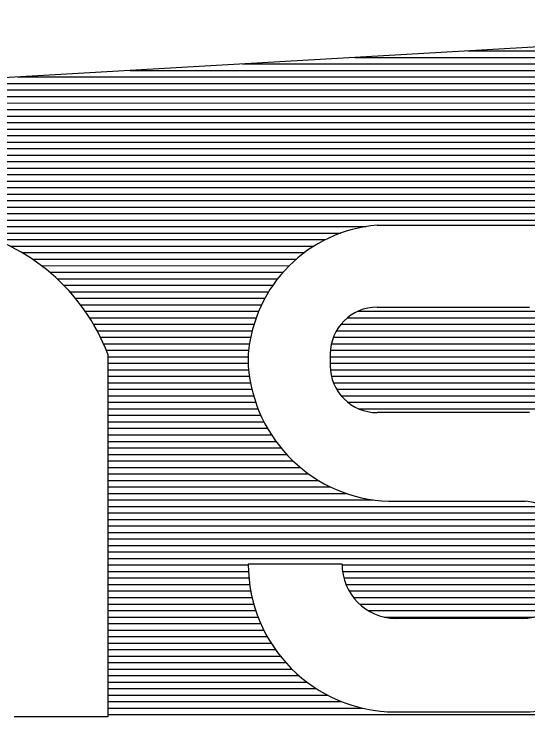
# Model space of a CAD drawing. Extents: x 0 to 34, y 0 to 22.
# Drawn here: x 4.5978 to 4.7548, y 1.819 to 2.0339 of the extents above; entities that cross this region are included whole.
import ezdxf

# ---------------------------------------------------------------- set-up
doc = ezdxf.new("R2010")
doc.units = 0
doc.layers.add('SH_Text', color=7, linetype='Continuous')

msp = doc.modelspace()

# ---------------------------------------------------------------- linework, layer by layer
at = {"layer": 'SH_Text'}
for p, q in [((4.931410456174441, 2.033936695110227), (4.419315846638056, 2.0043096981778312)), ((4.736433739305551, 2.0226564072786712), (4.92418038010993, 2.0226580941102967)), ((4.702037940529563, 2.020666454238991), (4.9228552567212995, 2.020668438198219)), ((4.6676421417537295, 2.018676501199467), (4.921530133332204, 2.018678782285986)), ((4.633246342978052, 2.0166865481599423), (4.920205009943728, 2.0166891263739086)), ((4.5988505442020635, 2.0146965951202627), (4.918879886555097, 2.0146994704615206)), ((4.5644547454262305, 2.012706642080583), (4.9175547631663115, 2.0127098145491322)), ((4.530058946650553, 2.0107166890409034), (4.916229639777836, 2.0107201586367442)), ((4.49566314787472, 2.0087267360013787), (4.914904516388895, 2.0087305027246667)), ((4.461267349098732, 2.0067367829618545), (4.913579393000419, 2.0067408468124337)), ((4.426871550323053, 2.00474682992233), (4.912254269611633, 2.004751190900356)), ((4.419405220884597, 2.0027571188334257), (4.910929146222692, 2.0027615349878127)), ((4.419277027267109, 2.0007674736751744), (4.909604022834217, 2.000771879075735)), ((4.419020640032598, 1.996788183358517), (4.906953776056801, 1.9967925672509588)), ((4.419148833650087, 1.998777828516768), (4.908278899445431, 1.9987822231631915)), ((4.418892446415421, 1.9947985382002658), (4.905628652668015, 1.994802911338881)), ((4.418764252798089, 1.9928088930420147), (4.904303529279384, 1.9928132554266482)), ((4.418636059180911, 1.9908192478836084), (4.9029784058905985, 1.99082359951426)), ((4.418507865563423, 1.9888296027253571), (4.901653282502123, 1.9888339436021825)), ((4.418379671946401, 1.9868399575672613), (4.900328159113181, 1.9868442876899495)), ((4.418251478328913, 1.9848503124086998), (4.899003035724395, 1.984854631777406)), ((4.418123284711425, 1.9828606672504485), (4.89767791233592, 1.9828649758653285)), ((4.417995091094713, 1.9808710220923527), (4.896352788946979, 1.9808753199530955)), ((4.417866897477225, 1.9788813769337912), (4.895027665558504, 1.9788856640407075)), ((4.417738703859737, 1.9768917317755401), (4.893702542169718, 1.9768960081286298)), ((4.417610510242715, 1.974902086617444), (4.892377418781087, 1.974906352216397)), ((4.454597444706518, 1.9729127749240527), (4.891052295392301, 1.9729166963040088)), ((4.4545974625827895, 1.9709231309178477), (4.889727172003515, 1.9709270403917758)), ((4.576462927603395, 1.9689345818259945), (4.705334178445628, 1.968935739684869)), ((4.708754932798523, 1.969349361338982), (4.769609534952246, 1.9693499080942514)), ((4.586325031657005, 1.9669450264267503), (4.697640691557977, 1.9669460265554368)), ((4.592102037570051, 1.9649554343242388), (4.6929940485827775, 1.964956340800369)), ((4.59653816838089, 1.9629658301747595), (4.689443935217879, 1.9629666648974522)), ((4.600217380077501, 1.960976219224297), (4.686531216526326, 1.9609769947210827)), ((4.603386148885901, 1.9589866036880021), (4.6840572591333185, 1.958987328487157)), ((4.606176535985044, 1.9569969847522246), (4.681914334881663, 1.9569976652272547)), ((4.608669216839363, 1.9550073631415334), (4.680036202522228, 1.955008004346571)), ((4.610917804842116, 1.9530177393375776), (4.678378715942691, 1.9530183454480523)), ((4.612960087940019, 1.9510281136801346), (4.6769107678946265, 1.9510286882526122)), ((4.614823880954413, 1.9490384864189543), (4.6756095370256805, 1.9490390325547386)), ((4.616530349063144, 1.9470488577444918), (4.674457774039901, 1.9470493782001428)), ((4.618096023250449, 1.9450592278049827), (4.6734421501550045, 1.945059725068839)), ((4.619534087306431, 1.9430695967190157), (4.672552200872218, 1.9430700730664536)), ((4.702968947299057, 1.9430703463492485), (4.761546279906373, 1.943070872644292)), ((4.708755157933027, 1.944291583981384), (4.712334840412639, 1.9442916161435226)), ((4.712334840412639, 1.9442916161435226), (4.7552910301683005, 1.9442920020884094)), ((4.620855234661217, 1.9410799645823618), (4.671779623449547, 1.9410804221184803)), ((4.699719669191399, 1.941080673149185), (4.764788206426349, 1.9410812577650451)), ((4.622068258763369, 1.9390903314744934), (4.671117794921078, 1.9390907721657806)), ((4.697715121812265, 1.9390910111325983), (4.766789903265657, 1.9390916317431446)), ((4.623180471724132, 1.9371006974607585), (4.670561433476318, 1.9371011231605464)), ((4.696337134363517, 1.937101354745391), (4.768166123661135, 1.9371020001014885)), ((4.624198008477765, 1.9351110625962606), (4.670106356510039, 1.9351114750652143)), ((4.6953904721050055, 1.9351117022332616), (4.769111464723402, 1.9351123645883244)), ((4.625126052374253, 1.9331214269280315), (4.669749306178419, 1.9331218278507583)), ((4.694787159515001, 1.9331220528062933), (4.8645498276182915, 1.9331235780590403)), ((4.625969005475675, 1.931131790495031), (4.669487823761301, 1.9311321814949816)), ((4.69448358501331, 1.9311324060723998), (4.8632247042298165, 1.9311339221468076)), ((4.626422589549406, 1.9299721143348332), (4.626422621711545, 1.9263924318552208)), ((4.626422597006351, 1.9291421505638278), (4.669378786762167, 1.9291425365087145)), ((4.669378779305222, 1.9299725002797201), (4.669378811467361, 1.9263928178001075)), ((4.69443655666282, 1.9299727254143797), (4.694436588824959, 1.9263930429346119)), ((4.694436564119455, 1.9291427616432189), (4.861899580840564, 1.9291442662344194)), ((4.626422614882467, 1.9271525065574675), (4.669378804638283, 1.9271528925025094)), ((4.626422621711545, 1.9263924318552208), (4.626423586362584, 1.8190254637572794)), ((4.694436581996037, 1.9271531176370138), (4.860574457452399, 1.9271546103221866)), ((4.626422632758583, 1.9251628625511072), (4.669482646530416, 1.9251632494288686)), ((4.694489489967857, 1.9251634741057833), (4.859249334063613, 1.9251649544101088)), ((4.626422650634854, 1.9231732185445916), (4.669723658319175, 1.9231736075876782)), ((4.694803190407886, 1.9231738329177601), (4.857924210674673, 1.9231752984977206)), ((4.62642266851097, 1.9211835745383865), (4.670056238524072, 1.9211839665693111)), ((4.695417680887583, 1.9211841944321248), (4.856599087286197, 1.9211856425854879)), ((4.6264226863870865, 1.9191939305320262), (4.6704824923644, 1.9191943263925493)), ((4.696377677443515, 1.919194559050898), (4.855273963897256, 1.9191959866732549)), ((4.626422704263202, 1.9172042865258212), (4.671005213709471, 1.917204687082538)), ((4.626422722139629, 1.9152146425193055), (4.671627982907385, 1.9152150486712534)), ((4.697773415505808, 1.917204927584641), (4.853948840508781, 1.917206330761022)), ((4.699806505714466, 1.915215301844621), (4.852623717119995, 1.915216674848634)), ((4.6264227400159, 1.9132249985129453), (4.672355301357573, 1.913225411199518)), ((4.703130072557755, 1.9132256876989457), (4.851298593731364, 1.9132270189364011)), ((4.626422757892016, 1.9112353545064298), (4.673192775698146, 1.9112357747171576)), ((4.755291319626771, 1.912074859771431), (4.708755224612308, 1.9120744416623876)), ((4.626422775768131, 1.9092457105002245), (4.674147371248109, 1.9092461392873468)), ((4.626422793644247, 1.9072560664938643), (4.675227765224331, 1.9072565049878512)), ((4.626422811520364, 1.905266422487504), (4.676444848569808, 1.9052668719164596)), ((4.62642282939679, 1.9032767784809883), (4.677812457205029, 1.9032772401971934)), ((4.626422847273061, 1.9012871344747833), (4.679348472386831, 1.9012876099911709)), ((4.626422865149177, 1.8992974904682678), (4.681076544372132, 1.8992979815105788)), ((4.626422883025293, 1.8973078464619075), (4.6830289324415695, 1.897308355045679)), ((4.626422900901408, 1.895318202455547), (4.6852514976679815, 1.8953187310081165)), ((4.626422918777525, 1.893328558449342), (4.687813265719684, 1.893329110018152)), ((4.626422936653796, 1.8913389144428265), (4.690827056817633, 1.8913394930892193)), ((4.626422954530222, 1.8893492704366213), (4.694502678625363, 1.8893498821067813)), ((4.626422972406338, 1.8873596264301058), (4.699333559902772, 1.8873602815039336)), ((4.626422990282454, 1.8853699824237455), (4.707572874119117, 1.885370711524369)), ((4.62642300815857, 1.8833803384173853), (4.760115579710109, 1.8833815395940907)), ((4.712335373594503, 1.8849496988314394), (4.754135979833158, 1.8849500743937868)), ((4.626423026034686, 1.88139069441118), (4.763331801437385, 1.8813919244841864)), ((4.6264230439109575, 1.8794010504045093), (4.765439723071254, 1.8794022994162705)), ((4.626423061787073, 1.8774114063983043), (4.766954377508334, 1.8774126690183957)), ((4.6264230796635, 1.8754217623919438), (4.768056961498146, 1.8754230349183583)), ((4.6264230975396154, 1.8734321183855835), (4.768834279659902, 1.8734333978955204)), ((4.626423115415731, 1.8714424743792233), (4.769333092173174, 1.8714437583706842)), ((4.626423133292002, 1.869452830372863), (4.769578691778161, 1.8694541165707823)), ((4.626423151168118, 1.8674631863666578), (4.769610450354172, 1.8674644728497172)), ((4.698022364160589, 1.8657695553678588), (4.66932282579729, 1.865769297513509)), ((4.626423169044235, 1.865473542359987), (4.669379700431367, 1.8654739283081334)), ((4.6980177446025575, 1.8654741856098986), (4.7696093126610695, 1.8654748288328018)), ((4.626423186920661, 1.863483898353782), (4.669432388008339, 1.863484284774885)), ((4.626423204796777, 1.8614942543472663), (4.669573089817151, 1.8614946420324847)), ((4.698162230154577, 1.8634845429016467), (4.769464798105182, 1.8634851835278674)), ((4.698553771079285, 1.8614949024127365), (4.769073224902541, 1.8614955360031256)), ((4.6264232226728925, 1.859504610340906), (4.669802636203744, 1.8595050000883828)), ((4.699211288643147, 1.8595052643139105), (4.7684156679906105, 1.8595058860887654)), ((4.626423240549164, 1.857514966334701), (4.670122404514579, 1.8575153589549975)), ((4.700171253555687, 1.8575156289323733), (4.767455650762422, 1.8575162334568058)), ((4.626423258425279, 1.8555253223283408), (4.670534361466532, 1.8555257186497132)), ((4.701500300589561, 1.8555259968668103), (4.766126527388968, 1.8555265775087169)), ((4.626423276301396, 1.853535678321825), (4.671041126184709, 1.8535360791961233)), ((4.7033289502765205, 1.8535363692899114), (4.764297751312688, 1.8535369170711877)), ((4.626423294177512, 1.8515460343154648), (4.671646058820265, 1.8515464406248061)), ((4.705971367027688, 1.8515467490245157), (4.761655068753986, 1.8515472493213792)), ((4.626423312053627, 1.8495563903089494), (4.672353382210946, 1.8495568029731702)), ((4.71090264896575, 1.8495571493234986), (4.756722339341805, 1.849557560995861)), ((4.754603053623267, 1.8491532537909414), (4.713513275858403, 1.8491528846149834)), ((4.626423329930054, 1.847566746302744), (4.67316834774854, 1.847567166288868)), ((4.626423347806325, 1.8455771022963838), (4.67409746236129, 1.8455775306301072)), ((4.626423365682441, 1.8435874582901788), (4.675148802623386, 1.8435878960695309)), ((4.626423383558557, 1.841597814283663), (4.676332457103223, 1.8415982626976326)), ((4.626423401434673, 1.8396081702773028), (4.677661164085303, 1.839608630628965)), ((4.626423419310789, 1.8376185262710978), (4.679151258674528, 1.837619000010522)), ((4.626423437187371, 1.8356288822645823), (4.6808241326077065, 1.8356293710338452)), ((4.626423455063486, 1.8336392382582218), (4.682708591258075, 1.833639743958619)), ((4.626423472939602, 1.8316495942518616), (4.684844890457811, 1.8316501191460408)), ((4.626423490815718, 1.8296599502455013), (4.687292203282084, 1.8296604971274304)), ((4.626423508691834, 1.8276703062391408), (4.6901439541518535, 1.8276708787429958)), ((4.6264235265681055, 1.8256806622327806), (4.693564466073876, 1.8256812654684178)), ((4.626423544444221, 1.8236910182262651), (4.697900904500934, 1.823691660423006)), ((4.626423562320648, 1.82170137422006), (4.704252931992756, 1.8217020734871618)), ((4.711783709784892, 1.8205154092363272), (4.755540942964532, 1.8205158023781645)), ((4.626423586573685, 1.8190019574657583), (4.597786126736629, 1.8190017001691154)), ((4.6264235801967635, 1.8197117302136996), (4.789017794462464, 1.8197131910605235))]:
    msp.add_line(p, q, dxfattribs=at)
for centre, radius, start, end in [((4.56936737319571, 1.9083246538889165), 0.06102384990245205, 20.777369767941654, 135.03414563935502), ((4.7121969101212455, 1.9265312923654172), 0.04295618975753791, 94.59590147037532, 175.40512809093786), ((4.708755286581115, 1.9299728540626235), 0.014318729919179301, 90.00051478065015, 180.00051478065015), ((4.713876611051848, 1.9295314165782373), 0.044608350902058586, 184.03460700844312, 268.0200124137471), ((4.708755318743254, 1.926393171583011), 0.014318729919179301, 180.00051478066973, 270.0005147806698), ((4.7530889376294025, 1.868428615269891), 0.016521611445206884, 359.7939381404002, 89.74699849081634), ((4.714538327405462, 1.8656742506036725), 0.04515907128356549, 179.8794080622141, 269.8080941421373), ((4.7145381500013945, 1.8656738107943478), 0.016521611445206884, 179.66796290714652, 269.47517390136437), ((4.753088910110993, 1.865674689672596), 0.016521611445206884, 270.2542123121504, 359.8525103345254), ((4.753088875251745, 1.8656747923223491), 0.04515907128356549, 270.09337491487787, 359.94623662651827)]:
    msp.add_arc(centre, radius, start, end, dxfattribs=at)

doc.saveas('drawing.dxf')
